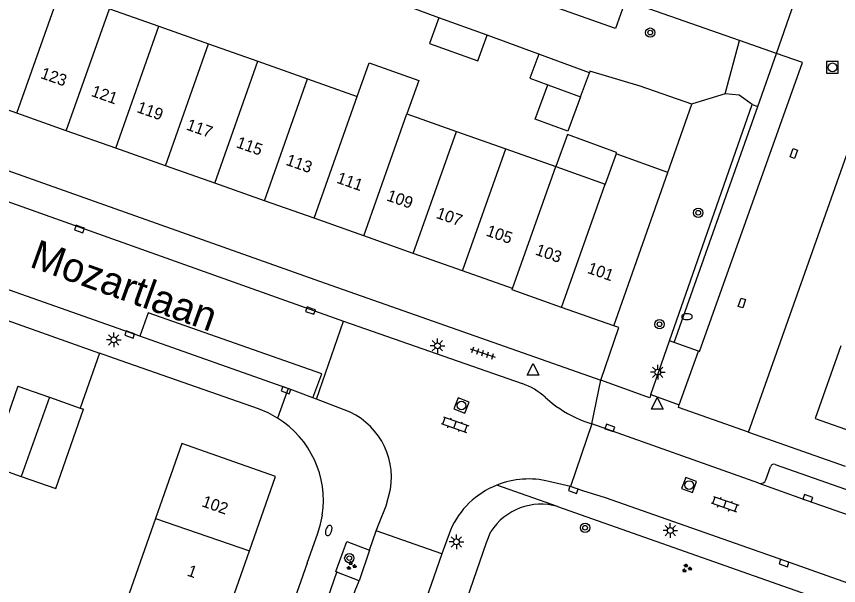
# Model space of a CAD drawing. Extents: x 132999 to 136000, y 398499 to 400501.
# Drawn here: x 133670.1 to 133740.5, y 399117.7 to 399166.4 of the extents above; entities that cross this region are included whole.
import ezdxf

# ---------------------------------------------------------------- set-up
doc = ezdxf.new("R2010")
doc.units = 0
for name, color, linetype in [('gg-afsc-erfafscheiding', 7, 'Continuous'), ('gg-afsc-muur', 7, 'Continuous'), ('gg-anno-huisnummerreeks BGT', 7, 'Continuous'), ('gg-anno-openbare ruimte label', 7, 'Continuous'), ('gg-bbg-bijgebouw', 7, 'Continuous'), ('gg-bbg-gedigitaliseerde bebouwing', 7, 'Continuous'), ('gg-bbg-gedigitaliseerde bijgebouw', 7, 'Continuous'), ('gg-bbg-hoofdgebouw', 7, 'Continuous'), ('gg-bbg-luifel en loopbrug', 7, 'Continuous'), ('gg-bbg-tussenscheiding', 7, 'Continuous'), ('gg-knt-verharding', 7, 'Continuous'), ('gg-knt-verharding nz', 7, 'Continuous'), ('gt-grn-groengrens', 7, 'Continuous'), ('gt-grn-weggrens', 7, 'Continuous'), ('gt-symb-boom', 7, 'Continuous'), ('gt-symb-brandkraan', 7, 'Continuous'), ('gt-symb-groenvak', 7, 'Continuous'), ('gt-symb-klinker verharding', 7, 'Continuous'), ('gt-symb-kolk', 7, 'Continuous'), ('gt-symb-kolk center center', 7, 'Continuous'), ('gt-symb-lichtmast', 7, 'Continuous'), ('gt-symb-rioolschacht', 7, 'Continuous'), ('gt-symb-tegel verharding', 7, 'Continuous'), ('gt-symb-waterafsluiter', 7, 'Continuous')]:
    doc.layers.add(name, color=color, linetype=linetype)

# ---------------------------------------------------------------- blocks, each defined once
blk = doc.blocks.new('gt0-LMAST')
at = {"layer": 'gt-symb-lichtmast'}
for p, q in [((-0.182, 0.173), (-0.447, 0.438)), ((-0.005, 0.246), (-0.005, 0.621)), ((0.172, 0.173), (0.437, 0.438)), ((-0.255, -0.004), (-0.63, -0.004)), ((-0.182, -0.181), (-0.447, -0.446)), ((-0.005, -0.254), (-0.005, -0.629)), ((0.437, -0.446), (0.172, -0.181)), ((0.245, -0.004), (0.62, -0.004))]:
    blk.add_line(p, q, dxfattribs=at)
blk.add_circle((-0.005, -0.004), 0.25, dxfattribs=at)
blk = doc.blocks.new('gt0-BOOM')
at = {"layer": 'gt-symb-boom'}
for radius in [0.4, 0.2]:
    blk.add_circle((0, 0), radius, dxfattribs=at)
blk = doc.blocks.new('gt0-BR')
at = {"layer": 'gt-symb-brandkraan'}
for centre, radius, start, end in [((-0.244, 0), 0.206, 107.56694, 252.43307), ((0.599, -2.664), 3, 106.89205, 107.56694), ((0, -0.691), 0.938, 73.10799, 106.89205), ((-0.599, -2.664), 3, 72.43309, 73.10799), ((0.244, 0), 0.206, 287.56695, 72.43309), ((0.599, 2.664), 3, 252.43307, 253.10797), ((0, 0.691), 0.938, 253.10797, 286.89206), ((-0.599, 2.664), 3, 286.89206, 287.56695)]:
    blk.add_arc(centre, radius, start, end, dxfattribs=at)
blk = doc.blocks.new('gt0-KOLKCC')
at = {"layer": 'gt-symb-kolk center center'}
blk.add_lwpolyline([(-0.375, 0.2), (0.375, 0.2), (0.375, -0.2), (-0.375, -0.2)], close=True, dxfattribs=at)
blk = doc.blocks.new('gt0-KOLK')
at = {"layer": 'gt-symb-kolk'}
blk.add_lwpolyline([(0, 0), (0.375, 0), (0.375, 0.4), (-0.375, 0.4), (-0.375, 0), (0, 0)], dxfattribs=at)
blk = doc.blocks.new('gt0-KL1')
at = {"layer": 'gt-symb-klinker verharding'}
for p, q in [((-1.15, 0.3), (1.15, 0.3)), ((-1, -0.3), (-1, 0.3)), ((-0.5, 0.3), (-0.5, 0.45)), ((0, -0.3), (0, 0.3)), ((0.5, 0.3), (0.5, 0.45)), ((1, -0.3), (1, 0.3)), ((-1.15, -0.3), (1.15, -0.3)), ((-0.5, -0.45), (-0.5, -0.3)), ((0.5, -0.45), (0.5, -0.3))]:
    blk.add_line(p, q, dxfattribs=at)
blk = doc.blocks.new('gt0-RS')
at = {"layer": 'gt-symb-rioolschacht'}
blk.add_lwpolyline([(-0.5, -0.5), (0.5, -0.5), (0.5, 0.5), (-0.5, 0.5)], close=True, dxfattribs=at)
blk.add_circle((0, 0), 0.375, dxfattribs=at)
blk = doc.blocks.new('gt0-WAFSL')
at = {"layer": 'gt-symb-waterafsluiter'}
for p, q in [((-0.5, -0.333), (0, 0.667)), ((0, 0.667), (0.5, -0.333)), ((0.5, -0.333), (-0.5, -0.333))]:
    blk.add_line(p, q, dxfattribs=at)
blk = doc.blocks.new('gt0-TEG1')
at = {"layer": 'gt-symb-tegel verharding'}
for p, q in [((-1.125, 0), (1.125, 0)), ((-0.9, -0.25), (-0.9, 0.25)), ((-0.45, -0.25), (-0.45, 0.25)), ((0, -0.25), (0, 0.25)), ((0.45, -0.25), (0.45, 0.25)), ((0.9, -0.25), (0.9, 0.25))]:
    blk.add_line(p, q, dxfattribs=at)
blk = doc.blocks.new('gt0-GRVAK')
at = {"layer": 'gt-symb-groenvak'}
for p, q in [((-0.11, 0.189), (-0.228, 0.24)), ((-0.182, 0.153), (0.088, 0.153)), ((-0.091, 0.211), (-0.156, 0.322)), ((-0.047, 0.214), (-0.047, 0.393)), ((-0.004, 0.211), (0.061, 0.322)), ((0.015, 0.189), (0.133, 0.24)), ((0.262, -0.052), (0.197, 0.059)), ((0.305, -0.049), (0.305, 0.13)), ((0.349, -0.052), (0.414, 0.059)), ((-0.245, -0.228), (-0.363, -0.177)), ((-0.318, -0.264), (-0.047, -0.264)), ((-0.226, -0.206), (-0.291, -0.095)), ((-0.183, -0.203), (-0.183, -0.024)), ((-0.139, -0.206), (-0.074, -0.095)), ((-0.12, -0.228), (-0.002, -0.177)), ((0.243, -0.074), (0.125, -0.023)), ((0.17, -0.11), (0.441, -0.11)), ((0.368, -0.074), (0.486, -0.023))]:
    blk.add_line(p, q, dxfattribs=at)

msp = doc.modelspace()

# ---------------------------------------------------------------- linework, layer by layer
at = {"layer": 'gg-afsc-erfafscheiding'}
for p, q in [((133714.803, 399163.192), (133710.385, 399164.806)), ((133725.858, 399153.078), (133727.915, 399158.908))]:
    msp.add_line(p, q, dxfattribs=at)
msp.add_lwpolyline([(133727.915, 399158.908), (133723.495, 399160.448), (133719.184, 399161.732), (133719.139, 399161.609)], dxfattribs=at)
at = {"layer": 'gg-afsc-muur'}
for p, q in [((133706.256, 399166.315), (133702.17, 399167.807)), ((133677.232, 399137.609), (133675.581, 399132.911)), ((133678.505, 399137.162), (133677.232, 399137.609))]:
    msp.add_line(p, q, dxfattribs=at)
for points in [[(133692.462, 399132.047), (133691.664, 399132.486), (133690.823, 399132.834), (133678.505, 399137.162)], [(133694.995, 399119.644), (133695.905, 399122.207), (133696.135, 399122.97), (133696.291, 399123.751)]]:
    msp.add_lwpolyline(points, dxfattribs=at)
msp.add_arc((133688.055, 399124.982), 8.327, 351.50217, 58.04898, dxfattribs=at)
at = {"layer": 'gg-bbg-bijgebouw'}
for p, q in [((133710.385, 399164.806), (133706.256, 399166.315)), ((133719.139, 399161.609), (133714.803, 399163.192)), ((133670.241, 399134.787), (133672.957, 399133.833)), ((133672.957, 399133.833), (133675.581, 399132.911)), ((133675.581, 399132.911), (133675.864, 399132.812))]:
    msp.add_line(p, q, dxfattribs=at)
at = {"layer": 'gg-bbg-gedigitaliseerde bebouwing'}
for p, q in [((133678.074, 399167.076), (133682.307, 399165.579)), ((133682.307, 399165.579), (133686.56, 399164.075)), ((133686.56, 399164.075), (133690.783, 399162.582)), ((133690.783, 399162.582), (133695.035, 399161.078)), ((133695.035, 399161.078), (133699.277, 399159.578)), ((133703.521, 399158.078), (133707.763, 399156.578)), ((133707.763, 399156.578), (133711.986, 399155.084)), ((133711.986, 399155.084), (133716.257, 399153.574)), ((133716.257, 399153.574), (133720.505, 399152.072)), ((133684.27, 399129.87), (133682.017, 399123.468)), ((133682.017, 399123.468), (133679.758, 399117.046))]:
    msp.add_line(p, q, dxfattribs=at)
msp.add_lwpolyline([(133699.277, 399159.578), (133700.294, 399162.454), (133704.538, 399160.953), (133703.521, 399158.078)], dxfattribs=at)
at = {"layer": 'gg-bbg-gedigitaliseerde bijgebouw'}
for p, q in [((133718.386, 399159.546), (133719.139, 399161.609)), ((133715.578, 399160.571), (133718.386, 399159.546))]:
    msp.add_line(p, q, dxfattribs=at)
for points in [[(133706.256, 399166.315), (133705.453, 399164.116), (133709.583, 399162.608), (133710.385, 399164.806)], [(133714.803, 399163.192), (133714.05, 399161.129), (133715.578, 399160.571)], [(133670.241, 399134.787), (133667.855, 399127.995), (133670.52, 399127.059)], [(133670.52, 399127.059), (133673.478, 399126.02), (133675.864, 399132.812)]]:
    msp.add_lwpolyline(points, dxfattribs=at)
at = {"layer": 'gg-bbg-hoofdgebouw'}
for p, q in [((133674.384, 399156.646), (133670.142, 399158.146)), ((133678.617, 399155.149), (133674.384, 399156.646)), ((133682.87, 399153.645), (133678.617, 399155.149)), ((133721.421, 399154.654), (133720.505, 399152.072)), ((133725.858, 399153.078), (133721.421, 399154.654)), ((133687.093, 399152.152), (133682.87, 399153.645)), ((133721.244, 399139.953), (133725.858, 399153.078)), ((133691.345, 399150.648), (133687.093, 399152.152)), ((133695.587, 399149.148), (133691.345, 399150.648)), ((133699.831, 399147.648), (133695.587, 399149.148)), ((133704.073, 399146.147), (133699.831, 399147.648)), ((133708.296, 399144.654), (133704.073, 399146.147)), ((133712.57, 399143.143), (133708.296, 399144.654)), ((133721.244, 399139.953), (133716.768, 399141.528)), ((133687.76, 399114.196), (133690.046, 399120.692))]:
    msp.add_line(p, q, dxfattribs=at)
for points in [[(133670.142, 399158.146), (133665.69, 399159.72), (133666.691, 399162.548)], [(133716.768, 399141.528), (133712.527, 399143.021), (133712.57, 399143.143)], [(133740.648, 399138.243), (133738.45, 399132.02), (133742.032, 399130.751)], [(133690.046, 399120.692), (133692.28, 399127.04), (133684.27, 399129.87)]]:
    msp.add_lwpolyline(points, dxfattribs=at)
at = {"layer": 'gg-bbg-luifel en loopbrug'}
for points in [[(133718.386, 399159.546), (133717.311, 399156.602), (133714.503, 399157.627), (133715.578, 399160.571)], [(133721.421, 399154.654), (133721.464, 399154.771), (133717.255, 399156.307), (133716.257, 399153.574)]]:
    msp.add_lwpolyline(points, dxfattribs=at)
at = {"layer": 'gg-bbg-tussenscheiding'}
for p, q in [((133670.142, 399158.146), (133673.833, 399168.575)), ((133674.384, 399156.646), (133678.074, 399167.076)), ((133678.617, 399155.149), (133682.307, 399165.579)), ((133682.87, 399153.645), (133686.56, 399164.075)), ((133687.093, 399152.152), (133690.783, 399162.582)), ((133691.345, 399150.648), (133695.035, 399161.078)), ((133695.587, 399149.148), (133699.277, 399159.578)), ((133699.831, 399147.648), (133703.521, 399158.078)), ((133704.073, 399146.147), (133707.763, 399156.578)), ((133708.296, 399144.654), (133711.986, 399155.084)), ((133712.57, 399143.143), (133716.257, 399153.574)), ((133716.768, 399141.528), (133720.505, 399152.072)), ((133672.957, 399133.833), (133670.52, 399127.059)), ((133682.017, 399123.468), (133690.046, 399120.692))]:
    msp.add_line(p, q, dxfattribs=at)
at = {"layer": 'gg-knt-verharding'}
for p, q in [((133732.75, 399130.84), (133760.158, 399208.265)), ((133731.981, 399164.369), (133722.52, 399167.68)), ((133735.146, 399163.239), (133731.981, 399164.369)), ((133733.547, 399158.723), (133735.146, 399163.239)), ((133726.396, 399138.533), (133733.547, 399158.723)), ((133661.414, 399153.422), (133698.089, 399140.356)), ((133645.86, 399148.714), (133677.232, 399137.609)), ((133680.686, 399139.06), (133669.121, 399143.145)), ((133695.805, 399133.666), (133698.089, 399140.356)), ((133698.089, 399140.356), (133713.39, 399135.008)), ((133693.256, 399134.621), (133680.686, 399139.06)), ((133728.47, 399137.783), (133726.396, 399138.533)), ((133726.837, 399133.178), (133728.47, 399137.783)), ((133724.054, 399133.883), (133720.123, 399135.286)), ((133693.356, 399134.584), (133693.256, 399134.621)), ((133695.477, 399133.789), (133693.356, 399134.584)), ((133695.805, 399133.666), (133695.477, 399133.789)), ((133715.369, 399133.829), (133715.968, 399133.321)), ((133724.398, 399134.065), (133726.837, 399133.178)), ((133698.162, 399132.754), (133695.805, 399133.666)), ((133718.676, 399131.789), (133719.338, 399131.549)), ((133719.338, 399131.549), (133717.519, 399126.193)), ((133733.628, 399126.47), (133719.338, 399131.549)), ((133732.75, 399130.84), (133741.03, 399127.923)), ((133735.046, 399128.075), (133751.433, 399122.334)), ((133734.252, 399126.771), (133734.64, 399127.893)), ((133717.519, 399126.193), (133715.684, 399126.624)), ((133716.426, 399124.483), (133733.252, 399118.541)), ((133707.262, 399122.473), (133706.508, 399120.429)), ((133700.334, 399120.743), (133700.91, 399122.391)), ((133706.508, 399120.429), (133700.91, 399122.391)), ((133700.334, 399120.743), (133699.438, 399118.133)), ((133694.995, 399119.644), (133675.668, 399065.192)), ((133693.481, 399107.456), (133697.543, 399118.874)), ((133699.438, 399118.133), (133697.543, 399118.874))]:
    msp.add_line(p, q, dxfattribs=at)
for points in [[(133721.945, 399167.42), (133722.081, 399167.372), (133721.383, 399165.394), (133714.027, 399168.001), (133714.132, 399168.324), (133711.298, 399169.327), (133711.189, 399168.985), (133699.952, 399172.954), (133700.653, 399174.941)], [(133662.28, 399155.74), (133696.528, 399143.586), (133720.123, 399135.286)], [(133720.123, 399135.286), (133721.664, 399139.81), (133721.244, 399139.953)], [(133724.398, 399134.065), (133724.301, 399133.795), (133724.054, 399133.883)], [(133700.91, 399122.391), (133701.141, 399123.056), (133701.757, 399124.528), (133702.113, 399125.967)], [(133813.016, 399092.593), (133756.728, 399112.443), (133735.861, 399119.836), (133720.515, 399125.223), (133718.592, 399125.828), (133717.618, 399126.17), (133717.519, 399126.193)], [(133705.908, 399108.595), (133710.331, 399121.416), (133710.719, 399122.354)], [(133697.543, 399118.874), (133697.451, 399118.913), (133698.381, 399121.482), (133700.334, 399120.743)], [(133706.508, 399120.429), (133704.733, 399115.278), (133687.22, 399065.671), (133685.402, 399060.562)], [(133733.252, 399118.541), (133741.734, 399115.545), (133740.995, 399113.348)]]:
    msp.add_lwpolyline(points, dxfattribs=at)
for centre, radius, start, end in [((133711.445, 399129.494), 5.847, 47.85498, 70.57581), ((133722.184, 399141.149), 9.995, 231.54792, 249.4557), ((133696.076, 399126.996), 6.124, 350.32281, 70.08819), ((133734.934, 399127.781), 0.314, 69.12458, 159.1665), ((133713.927, 399119.577), 7.263, 75.99804, 111.8297), ((133733.778, 399126.957), 0.509, 252.88988, 338.61282), ((133713.924, 399119.572), 7.267, 111.79878, 156.47), ((133715.009, 399119.567), 5.116, 73.9228, 146.99333)]:
    msp.add_arc(centre, radius, start, end, dxfattribs=at)
at = {"layer": 'gg-knt-verharding nz'}
for points in [[(133728.47, 399137.783), (133728.564, 399137.749), (133737.364, 399162.483), (133735.146, 399163.239)], [(133695.477, 399133.789), (133696.25, 399135.849), (133681.386, 399141.044), (133680.686, 399139.06)], [(133732.75, 399130.84), (133726.761, 399132.964), (133726.837, 399133.178)], [(133733.628, 399126.47), (133737.764, 399125.001), (133751.494, 399120.2)], [(133695.371, 399106.75), (133699.101, 399117.291), (133699.438, 399118.133)]]:
    msp.add_lwpolyline(points, dxfattribs=at)
at = {"layer": 'gt-grn-groengrens'}
for p, q in [((133730.758, 399159.79), (133731.981, 399164.369)), ((133725.999, 399138.667), (133733.07, 399158.892)), ((133733.07, 399158.892), (133733.547, 399158.723)), ((133724.398, 399134.065), (133725.999, 399138.667)), ((133726.396, 399138.533), (133725.999, 399138.667))]:
    msp.add_line(p, q, dxfattribs=at)
for points in [[(133730.758, 399159.79), (133727.954, 399158.945), (133727.915, 399158.908)], [(133733.07, 399158.892), (133731.951, 399159.69), (133730.758, 399159.79)]]:
    msp.add_lwpolyline(points, dxfattribs=at)
at = {"layer": 'gt-grn-weggrens'}
for p, q in [((133735.146, 399163.239), (133736.699, 399167.677)), ((133719.338, 399131.549), (133720.123, 399135.286)), ((133693.356, 399134.584), (133692.462, 399132.047)), ((133716.426, 399124.483), (133711.226, 399126.319))]:
    msp.add_line(p, q, dxfattribs=at)

# ---------------------------------------------------------------- block references
at = {"layer": 'gt-symb-boom'}
for p in [(133724.345, 399165.034), (133728.452, 399149.619), (133725.142, 399140.084), (133718.77, 399122.668), (133698.6, 399120.063)]:
    msp.add_blockref('gt0-BOOM', p, dxfattribs=at)
at = {"layer": 'gt-symb-brandkraan'}
msp.add_blockref('gt0-BR', (133727.489, 399140.727), dxfattribs=at)
at = {"layer": 'gt-symb-brandkraan', "rotation": -107.58309712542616}
msp.add_blockref('gt0-BR', (133696.84, 399122.432), dxfattribs=at)
at = {"layer": 'gt-symb-groenvak'}
for p in [(133698.756, 399119.411), (133727.463, 399119.199)]:
    msp.add_blockref('gt0-GRVAK', p, dxfattribs=at)
at = {"layer": 'gt-symb-klinker verharding', "rotation": -19.395528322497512}
for p in [(133707.64, 399131.483), (133730.736, 399124.686)]:
    msp.add_blockref('gt0-KL1', p, dxfattribs=at)
at = {"layer": 'gt-symb-kolk'}
for p, rotation in [((133675.582, 399148.42), 160.4232744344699), ((133695.345, 399141.437), 160.7315850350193), ((133679.87, 399139.388), 160.5504312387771), ((133693.256, 399134.621), 159.44395478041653), ((133720.826, 399131.018), -19.59357044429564), ((133717.83, 399126.096), 160.64635572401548), ((133737.764, 399125.001), -19.55014743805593), ((133735.861, 399119.836), 160.490578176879)]:
    msp.add_blockref('gt0-KOLK', p, dxfattribs=dict(at, rotation=rotation))
at = {"layer": 'gt-symb-kolk center center'}
for p, rotation in [((133736.64, 399154.697), 70.12306942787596), ((133732.195, 399141.899), 70.85048607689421)]:
    msp.add_blockref('gt0-KOLKCC', p, dxfattribs=dict(at, rotation=rotation))
at = {"layer": 'gt-symb-lichtmast'}
for p in [(133678.45, 399138.747), (133706.15, 399138.244), (133724.996, 399135.978), (133726.072, 399122.431), (133707.768, 399121.46)]:
    msp.add_blockref('gt0-LMAST', p, dxfattribs=at)
at = {"layer": 'gt-symb-rioolschacht'}
msp.add_blockref('gt0-RS', (133739.943, 399162.062), dxfattribs=at)
for p, rotation in [((133708.201, 399133.131), -21.151064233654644), ((133727.676, 399126.32), 159.4770142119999)]:
    msp.add_blockref('gt0-RS', p, dxfattribs=dict(at, rotation=rotation))
at = {"layer": 'gt-symb-tegel verharding', "rotation": -18.597977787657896}
msp.add_blockref('gt0-TEG1', (133710.015, 399137.62), dxfattribs=at)
at = {"layer": 'gt-symb-waterafsluiter'}
for p in [(133714.322, 399136.067), (133724.955, 399133.158)]:
    msp.add_blockref('gt0-WAFSL', p, dxfattribs=at)

# ---------------------------------------------------------------- texts
at = {"layer": 'gg-anno-huisnummerreeks BGT'}
for s, rotation, p in [('123', 340.6, (133672.105, 399161.163)), ('121', 340.6, (133676.443, 399159.629)), ('119', 340.6, (133680.345, 399158.249)), ('117', 340.6, (133684.579, 399156.752)), ('115', 340.6, (133688.855, 399155.24)), ('113', 340.6, (133693.102, 399153.738)), ('111', 340.6, (133697.445, 399152.203)), ('109', 340.5, (133701.726, 399150.691)), ('107', 340.6, (133705.954, 399149.193)), ('105', 340.6, (133710.239, 399147.679)), ('103', 340.6, (133714.451, 399146.054)), ('101', 340.6, (133718.901, 399144.488)), ('102', 340.6, (133685.908, 399124.518)), ('1', 340.6, (133684.653, 399118.585))]:
    msp.add_text(s, height=1, rotation=rotation, dxfattribs=at).set_placement(p)
at = {"layer": 'gg-anno-openbare ruimte label'}
msp.add_text('Mozartlaan', height=2.5, rotation=340.2, dxfattribs=at).set_placement((133671.146, 399145.025))

doc.saveas('drawing.dxf')
